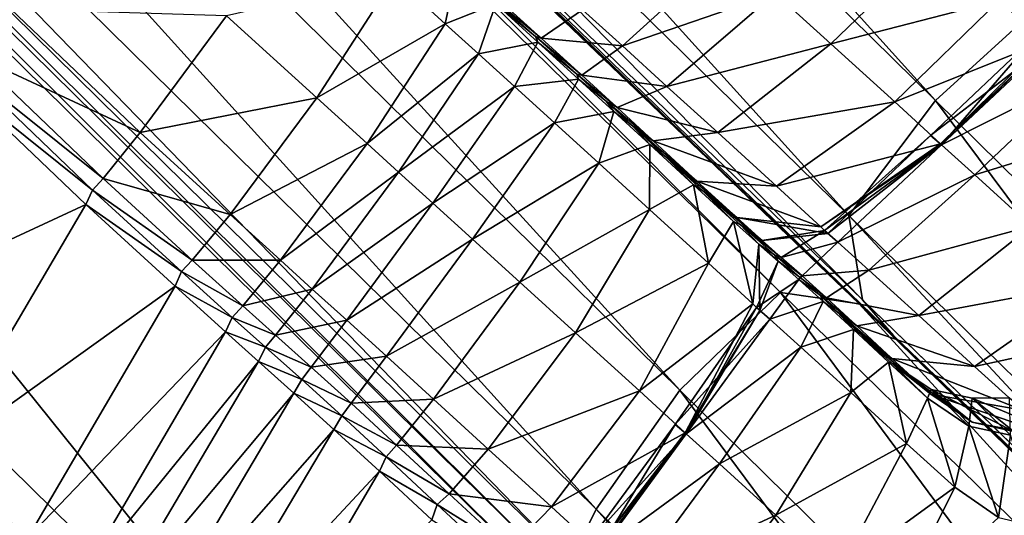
# Model space of a CAD drawing. Header units: millimetres. Extents: x 2387 to 13955, y -4964 to 364.
# Tile 508 of 656: x 6253 to 6265, y -2842 to -2836. Entities that reach past the tile are written whole.
import ezdxf

# ---------------------------------------------------------------- set-up
doc = ezdxf.new("R2010")
doc.units = ezdxf.units.MM
doc.header["$MEASUREMENT"] = 0
doc.layers.add('Predefinito', color=7, linetype='Continuous', true_color=0x000000)

msp = doc.modelspace()

# ---------------------------------------------------------------- linework, layer by layer
at = {"layer": 'Predefinito'}
for points in [[(6263.844, -2837.223, 485.832), (6242.85, -2816.562, 608.078), (6244.138, -2815.396, 608.088)], [(6244.138, -2815.396, 608.088), (6265.132, -2836.056, 485.843), (6263.844, -2837.223, 485.832)], [(6262.808, -2838.596, 485.913), (6241.72, -2817.939, 608.147), (6242.85, -2816.562, 608.078)], [(6242.85, -2816.562, 608.078), (6263.844, -2837.223, 485.832), (6262.808, -2838.596, 485.913)], [(6262.971, -2839.606, 486.157), (6241.602, -2818.959, 608.352), (6241.72, -2817.939, 608.147)], [(6241.72, -2817.939, 608.147), (6262.808, -2838.596, 485.913), (6262.971, -2839.606, 486.157)], [(6260.789, -2840.683, 485.832), (6239.795, -2820.023, 608.078), (6240.907, -2818.86, 608.147)], [(6240.907, -2818.86, 608.147), (6261.995, -2839.517, 485.913), (6260.789, -2840.683, 485.832)], [(6261.995, -2839.517, 485.913), (6240.907, -2818.86, 608.147), (6241.562, -2819.004, 608.352)], [(6241.602, -2818.959, 608.352), (6262.971, -2839.606, 486.157), (6263.342, -2840.031, 486.319)], [(6263.342, -2840.031, 486.319), (6241.786, -2819.392, 608.489), (6241.602, -2818.959, 608.352)], [(6241.562, -2819.004, 608.352), (6262.931, -2839.651, 486.157), (6261.995, -2839.517, 485.913)], [(6262.931, -2839.651, 486.157), (6241.562, -2819.004, 608.352), (6241.786, -2819.392, 608.489)], [(6241.786, -2819.392, 608.489), (6263.342, -2840.031, 486.319), (6262.931, -2839.651, 486.157)], [(6259.791, -2842.106, 485.843), (6238.797, -2821.446, 608.088), (6239.795, -2820.023, 608.078)], [(6239.795, -2820.023, 608.078), (6260.789, -2840.683, 485.832), (6259.791, -2842.106, 485.843)], [(6259.478, -2842.742, 485.876), (6238.486, -2822.083, 608.116), (6238.797, -2821.446, 608.088)], [(6238.797, -2821.446, 608.088), (6259.791, -2842.106, 485.843), (6259.478, -2842.742, 485.876)], [(6259.441, -2842.94, 485.898), (6238.451, -2822.282, 608.134), (6238.486, -2822.083, 608.116)], [(6238.486, -2822.083, 608.116), (6259.478, -2842.742, 485.876), (6259.441, -2842.94, 485.898)], [(6259.271, -2843.049, 485.876), (6238.28, -2822.39, 608.116), (6238.451, -2822.282, 608.134)], [(6238.451, -2822.282, 608.134), (6259.441, -2842.94, 485.898), (6259.271, -2843.049, 485.876)], [(6257.294, -2846.035, 485.843), (6236.3, -2825.375, 608.088), (6238.28, -2822.39, 608.116)], [(6238.28, -2822.39, 608.116), (6259.271, -2843.049, 485.876), (6257.294, -2846.035, 485.843)], [(6236.3, -2825.375, 608.088), (6257.294, -2846.035, 485.843), (6251.834, -2854.865, 485.832)], [(6261.93, -2835.944, 1228.46), (6262.594, -2836.547, 1228.06), (6263.845, -2835.343, 1228.026)], [(6264.603, -2836.029, 1227.174), (6263.845, -2835.343, 1228.026), (6262.594, -2836.547, 1228.06)], [(6259.63, -2836.141, 1228.191), (6260.106, -2836.573, 1228.242), (6261.363, -2835.429, 1228.554)], [(6261.93, -2835.944, 1228.46), (6261.363, -2835.429, 1228.554), (6260.106, -2836.573, 1228.242)], [(6257.382, -2835.756, 1228.908), (6257.989, -2836.307, 1228.415), (6258.126, -2835.65, 1227.509)], [(6258.592, -2836.072, 1227.259), (6258.126, -2835.65, 1227.509), (6257.989, -2836.307, 1228.415)], [(6255.378, -2836.212, 1230.008), (6256.457, -2837.194, 1229.206), (6257.382, -2835.756, 1228.908)], [(6257.989, -2836.307, 1228.415), (6257.382, -2835.756, 1228.908), (6256.457, -2837.194, 1229.206)], [(6259.134, -2836.481, 1227.248), (6258.632, -2836.027, 1227.259), (6258.518, -2835.966, 1226.639)], [(6258.518, -2835.966, 1226.639), (6259.067, -2836.462, 1226.618), (6259.134, -2836.481, 1227.248)], [(6259.067, -2836.462, 1226.618), (6258.518, -2835.966, 1226.639), (6258.592, -2836.072, 1227.259)], [(6258.632, -2836.027, 1227.259), (6259.134, -2836.481, 1227.248), (6259.63, -2836.141, 1228.191)], [(6260.106, -2836.573, 1228.242), (6260.636, -2837.056, 1228.161), (6261.93, -2835.944, 1228.46)], [(6262.594, -2836.547, 1228.06), (6261.93, -2835.944, 1228.46), (6260.636, -2837.056, 1228.161)], [(6262.594, -2836.547, 1228.06), (6263.358, -2837.242, 1227.193), (6264.603, -2836.029, 1227.174)], [(6265.147, -2836.525, 1226.277), (6264.603, -2836.029, 1227.174), (6263.358, -2837.242, 1227.193)], [(6264.603, -2836.029, 1227.174), (6265.147, -2836.525, 1226.277), (6265.59, -2835.964, 1226.263)], [(6254.344, -2837.607, 1229.966), (6252.801, -2836.134, 1230.832), (6252.372, -2836.691, 1230.703)], [(6252.801, -2836.134, 1230.832), (6254.344, -2837.607, 1229.966), (6255.378, -2836.212, 1230.008)], [(6257.989, -2836.307, 1228.415), (6258.386, -2836.668, 1228.189), (6258.592, -2836.072, 1227.259)], [(6259.094, -2836.526, 1227.248), (6258.592, -2836.072, 1227.259), (6258.386, -2836.668, 1228.189)], [(6258.592, -2836.072, 1227.259), (6259.094, -2836.526, 1227.248), (6259.067, -2836.462, 1226.618)], [(6260.106, -2836.573, 1228.242), (6259.63, -2836.141, 1228.191), (6259.134, -2836.481, 1227.248)], [(6271.477, -2844.735, 440.634), (6263.844, -2837.223, 485.832), (6265.132, -2836.056, 485.843)], [(6256.457, -2837.194, 1229.206), (6255.378, -2836.212, 1230.008), (6254.344, -2837.607, 1229.966)], [(6256.457, -2837.194, 1229.206), (6257.056, -2837.738, 1228.718), (6257.989, -2836.307, 1228.415)], [(6258.386, -2836.668, 1228.189), (6257.989, -2836.307, 1228.415), (6257.056, -2837.738, 1228.718)], [(6259.621, -2836.923, 1227.306), (6259.134, -2836.481, 1227.248), (6259.067, -2836.462, 1226.618)], [(6259.067, -2836.462, 1226.618), (6259.562, -2836.91, 1226.681), (6259.621, -2836.923, 1227.306)], [(6259.562, -2836.91, 1226.681), (6259.067, -2836.462, 1226.618), (6259.094, -2836.526, 1227.248)], [(6259.134, -2836.481, 1227.248), (6259.621, -2836.923, 1227.306), (6260.106, -2836.573, 1228.242)], [(6263.358, -2837.242, 1227.193), (6263.905, -2837.741, 1226.281), (6265.147, -2836.525, 1226.277)], [(6265.181, -2836.566, 1225.728), (6265.048, -2836.448, 1225.573), (6263.786, -2837.641, 1225.578)], [(6263.915, -2837.755, 1225.749), (6263.786, -2837.641, 1225.578), (6265.048, -2836.448, 1225.573)], [(6265.166, -2836.549, 1225.75), (6265.147, -2836.525, 1226.277), (6263.905, -2837.741, 1226.281)], [(6265.048, -2836.448, 1225.573), (6265.166, -2836.549, 1225.75), (6263.915, -2837.755, 1225.749)], [(6258.386, -2836.668, 1228.189), (6258.818, -2837.059, 1228.192), (6259.094, -2836.526, 1227.248)], [(6259.581, -2836.968, 1227.306), (6259.094, -2836.526, 1227.248), (6258.818, -2837.059, 1228.192)], [(6259.094, -2836.526, 1227.248), (6259.581, -2836.968, 1227.306), (6259.562, -2836.91, 1226.681)], [(6260.636, -2837.056, 1228.161), (6260.106, -2836.573, 1228.242), (6259.621, -2836.923, 1227.306)], [(6260.636, -2837.056, 1228.161), (6261.243, -2837.608, 1227.811), (6262.594, -2836.547, 1228.06)], [(6263.358, -2837.242, 1227.193), (6262.594, -2836.547, 1228.06), (6261.243, -2837.608, 1227.811)], [(6263.786, -2837.641, 1225.578), (6263.915, -2837.755, 1225.749), (6265.181, -2836.566, 1225.728)], [(6263.905, -2837.741, 1226.281), (6263.915, -2837.755, 1225.749), (6265.166, -2836.549, 1225.75)], [(6265.575, -2836.919, 1225.695), (6265.181, -2836.566, 1225.728), (6263.915, -2837.755, 1225.749)], [(6253.902, -2838.156, 1229.84), (6252.372, -2836.691, 1230.703), (6252.255, -2836.839, 1230.617)], [(6252.372, -2836.691, 1230.703), (6253.902, -2838.156, 1229.84), (6254.344, -2837.607, 1229.966)], [(6257.056, -2837.738, 1228.718), (6257.431, -2838.079, 1228.499), (6258.386, -2836.668, 1228.189)], [(6258.818, -2837.059, 1228.192), (6258.386, -2836.668, 1228.189), (6257.431, -2838.079, 1228.499)], [(6253.777, -2838.297, 1229.757), (6252.255, -2836.839, 1230.617), (6252.164, -2837.005, 1230.703)], [(6252.255, -2836.839, 1230.617), (6253.777, -2838.297, 1229.757), (6253.902, -2838.156, 1229.84)], [(6258.818, -2837.059, 1228.192), (6259.294, -2837.491, 1228.242), (6259.581, -2836.968, 1227.306)], [(6260.002, -2837.354, 1227.264), (6259.581, -2836.968, 1227.306), (6259.294, -2837.491, 1228.242)], [(6260.042, -2837.309, 1227.264), (6259.621, -2836.923, 1227.306), (6259.562, -2836.91, 1226.681)], [(6259.562, -2836.91, 1226.681), (6259.91, -2837.232, 1226.667), (6260.042, -2837.309, 1227.264)], [(6259.91, -2837.232, 1226.667), (6259.562, -2836.91, 1226.681), (6259.581, -2836.968, 1227.306)], [(6259.581, -2836.968, 1227.306), (6260.002, -2837.354, 1227.264), (6259.91, -2837.232, 1226.667)], [(6259.621, -2836.923, 1227.306), (6260.042, -2837.309, 1227.264), (6260.636, -2837.056, 1228.161)], [(6263.915, -2837.755, 1225.749), (6264.313, -2838.111, 1225.73), (6265.575, -2836.919, 1225.695)], [(6266.241, -2837.521, 1224.958), (6265.575, -2836.919, 1225.695), (6264.313, -2838.111, 1225.73)], [(6253.695, -2838.468, 1229.841), (6252.164, -2837.005, 1230.703), (6250.383, -2840.004, 1230.833)], [(6252.164, -2837.005, 1230.703), (6253.695, -2838.468, 1229.841), (6253.777, -2838.297, 1229.757)], [(6257.431, -2838.079, 1228.499), (6257.84, -2838.45, 1228.506), (6258.818, -2837.059, 1228.192)], [(6259.294, -2837.491, 1228.242), (6258.818, -2837.059, 1228.192), (6257.84, -2838.45, 1228.506)], [(6261.243, -2837.608, 1227.811), (6260.636, -2837.056, 1228.161), (6260.042, -2837.309, 1227.264)], [(6254.344, -2837.607, 1229.966), (6255.42, -2838.587, 1229.165), (6256.457, -2837.194, 1229.206)], [(6257.056, -2837.738, 1228.718), (6256.457, -2837.194, 1229.206), (6255.42, -2838.587, 1229.165)], [(6270.462, -2846.098, 440.753), (6262.808, -2838.596, 485.913), (6263.844, -2837.223, 485.832)], [(6263.844, -2837.223, 485.832), (6271.477, -2844.735, 440.634), (6270.462, -2846.098, 440.753)], [(6260.474, -2837.707, 1227.061), (6260.042, -2837.309, 1227.264), (6259.91, -2837.232, 1226.667)], [(6259.91, -2837.232, 1226.667), (6260.225, -2837.527, 1226.562), (6260.474, -2837.707, 1227.061)], [(6260.225, -2837.527, 1226.562), (6259.91, -2837.232, 1226.667), (6260.002, -2837.354, 1227.264)], [(6260.042, -2837.309, 1227.264), (6260.474, -2837.707, 1227.061), (6261.243, -2837.608, 1227.811)], [(6261.243, -2837.608, 1227.811), (6261.946, -2838.249, 1227.053), (6263.358, -2837.242, 1227.193)], [(6263.905, -2837.741, 1226.281), (6263.358, -2837.242, 1227.193), (6261.946, -2838.249, 1227.053)], [(6259.294, -2837.491, 1228.242), (6259.824, -2837.974, 1228.161), (6260.002, -2837.354, 1227.264)], [(6260.434, -2837.752, 1227.061), (6260.002, -2837.354, 1227.264), (6259.824, -2837.974, 1228.161)], [(6260.002, -2837.354, 1227.264), (6260.434, -2837.752, 1227.061), (6260.225, -2837.527, 1226.562)], [(6257.84, -2838.45, 1228.506), (6258.313, -2838.879, 1228.554), (6259.294, -2837.491, 1228.242)], [(6259.824, -2837.974, 1228.161), (6259.294, -2837.491, 1228.242), (6258.313, -2838.879, 1228.554)], [(6260.994, -2838.186, 1226.633), (6260.474, -2837.707, 1227.061), (6260.225, -2837.527, 1226.562)], [(6260.225, -2837.527, 1226.562), (6260.622, -2837.898, 1226.354), (6260.994, -2838.186, 1226.633)], [(6260.622, -2837.898, 1226.354), (6260.225, -2837.527, 1226.562), (6260.434, -2837.752, 1227.061)], [(6264.313, -2838.111, 1225.73), (6264.989, -2838.724, 1224.99), (6266.241, -2837.521, 1224.958)], [(6255.42, -2838.587, 1229.165), (6254.344, -2837.607, 1229.966), (6253.902, -2838.156, 1229.84)], [(6261.946, -2838.249, 1227.053), (6261.243, -2837.608, 1227.811), (6260.474, -2837.707, 1227.061)], [(6263.915, -2837.755, 1225.749), (6263.786, -2837.641, 1225.578), (6262.52, -2838.777, 1225.538)], [(6262.56, -2838.812, 1225.749), (6262.52, -2838.777, 1225.538), (6263.786, -2837.641, 1225.578)], [(6263.786, -2837.641, 1225.578), (6263.915, -2837.755, 1225.749), (6262.56, -2838.812, 1225.749)], [(6255.42, -2838.587, 1229.165), (6256.02, -2839.132, 1228.676), (6257.056, -2837.738, 1228.718)], [(6257.431, -2838.079, 1228.499), (6257.056, -2837.738, 1228.718), (6256.02, -2839.132, 1228.676)], [(6259.824, -2837.974, 1228.161), (6260.43, -2838.527, 1227.811), (6260.434, -2837.752, 1227.061)], [(6260.954, -2838.231, 1226.633), (6260.434, -2837.752, 1227.061), (6260.43, -2838.527, 1227.811)], [(6260.434, -2837.752, 1227.061), (6260.954, -2838.231, 1226.633), (6260.622, -2837.898, 1226.354)], [(6260.474, -2837.707, 1227.061), (6260.994, -2838.186, 1226.633), (6261.946, -2838.249, 1227.053)], [(6261.946, -2838.249, 1227.053), (6262.476, -2838.733, 1226.246), (6263.905, -2837.741, 1226.281)], [(6263.915, -2837.755, 1225.749), (6263.905, -2837.741, 1226.281), (6262.476, -2838.733, 1226.246)], [(6262.476, -2838.733, 1226.246), (6262.56, -2838.812, 1225.749), (6263.915, -2837.755, 1225.749)], [(6262.52, -2838.777, 1225.538), (6262.678, -2838.917, 1225.59), (6263.915, -2837.755, 1225.749)], [(6264.313, -2838.111, 1225.73), (6263.915, -2837.755, 1225.749), (6262.678, -2838.917, 1225.59)], [(6261.471, -2838.623, 1226.143), (6260.994, -2838.186, 1226.633), (6260.622, -2837.898, 1226.354)], [(6260.622, -2837.898, 1226.354), (6261.065, -2838.304, 1226.073), (6261.471, -2838.623, 1226.143)], [(6261.065, -2838.304, 1226.073), (6260.622, -2837.898, 1226.354), (6260.954, -2838.231, 1226.633)], [(6258.313, -2838.879, 1228.554), (6258.88, -2839.394, 1228.46), (6259.824, -2837.974, 1228.161)], [(6260.43, -2838.527, 1227.811), (6259.824, -2837.974, 1228.161), (6258.88, -2839.394, 1228.46)], [(6254.968, -2839.13, 1229.042), (6253.902, -2838.156, 1229.84), (6253.777, -2838.297, 1229.757)], [(6253.902, -2838.156, 1229.84), (6254.968, -2839.13, 1229.042), (6255.42, -2838.587, 1229.165)], [(6256.02, -2839.132, 1228.676), (6256.399, -2839.476, 1228.456), (6257.431, -2838.079, 1228.499)], [(6257.84, -2838.45, 1228.506), (6257.431, -2838.079, 1228.499), (6256.399, -2839.476, 1228.456)], [(6262.678, -2838.917, 1225.59), (6263.049, -2839.25, 1225.473), (6264.313, -2838.111, 1225.73)], [(6264.989, -2838.724, 1224.99), (6264.313, -2838.111, 1225.73), (6263.049, -2839.25, 1225.473)], [(6260.43, -2838.527, 1227.811), (6261.134, -2839.168, 1227.053), (6260.954, -2838.231, 1226.633)], [(6261.431, -2838.668, 1226.143), (6260.954, -2838.231, 1226.633), (6261.134, -2839.168, 1227.053)], [(6260.954, -2838.231, 1226.633), (6261.431, -2838.668, 1226.143), (6261.065, -2838.304, 1226.073)], [(6260.994, -2838.186, 1226.633), (6261.471, -2838.623, 1226.143), (6262.476, -2838.733, 1226.246)], [(6262.476, -2838.733, 1226.246), (6261.946, -2838.249, 1227.053), (6260.994, -2838.186, 1226.633)], [(6254.838, -2839.267, 1228.96), (6253.777, -2838.297, 1229.757), (6253.695, -2838.468, 1229.841)], [(6253.777, -2838.297, 1229.757), (6254.838, -2839.267, 1228.96), (6254.968, -2839.13, 1229.042)], [(6261.775, -2838.898, 1225.75), (6261.471, -2838.623, 1226.143), (6261.065, -2838.304, 1226.073)], [(6261.065, -2838.304, 1226.073), (6261.516, -2838.709, 1225.75), (6261.775, -2838.898, 1225.75)], [(6261.516, -2838.709, 1225.75), (6261.065, -2838.304, 1226.073), (6261.431, -2838.668, 1226.143)], [(6250.383, -2840.004, 1230.833), (6251.927, -2841.471, 1229.967), (6253.695, -2838.468, 1229.841)], [(6254.762, -2839.441, 1229.042), (6253.695, -2838.468, 1229.841), (6251.927, -2841.471, 1229.967)], [(6253.695, -2838.468, 1229.841), (6254.762, -2839.441, 1229.042), (6254.838, -2839.267, 1228.96)], [(6256.399, -2839.476, 1228.456), (6256.813, -2839.849, 1228.463), (6257.84, -2838.45, 1228.506)], [(6258.313, -2838.879, 1228.554), (6257.84, -2838.45, 1228.506), (6256.813, -2839.849, 1228.463)], [(6256.02, -2839.132, 1228.676), (6255.42, -2838.587, 1229.165), (6254.968, -2839.13, 1229.042)], [(6258.88, -2839.394, 1228.46), (6259.543, -2839.998, 1228.06), (6260.43, -2838.527, 1227.811)], [(6261.134, -2839.168, 1227.053), (6260.43, -2838.527, 1227.811), (6259.543, -2839.998, 1228.06)], [(6261.471, -2838.623, 1226.143), (6261.775, -2838.898, 1225.75), (6262.56, -2838.812, 1225.749)], [(6262.56, -2838.812, 1225.749), (6262.476, -2838.733, 1226.246), (6261.471, -2838.623, 1226.143)], [(6270.687, -2847.076, 441.112), (6262.971, -2839.606, 486.157), (6262.808, -2838.596, 485.913)], [(6262.808, -2838.596, 485.913), (6270.462, -2846.098, 440.753), (6270.687, -2847.076, 441.112)], [(6261.134, -2839.168, 1227.053), (6261.664, -2839.652, 1226.246), (6261.431, -2838.668, 1226.143)], [(6261.736, -2838.942, 1225.75), (6261.431, -2838.668, 1226.143), (6261.664, -2839.652, 1226.246)], [(6261.431, -2838.668, 1226.143), (6261.736, -2838.942, 1225.75), (6261.516, -2838.709, 1225.75)], [(6262.003, -2839.099, 1225.419), (6261.775, -2838.898, 1225.75), (6261.516, -2838.709, 1225.75)], [(6261.516, -2838.709, 1225.75), (6261.923, -2839.068, 1225.339), (6262.003, -2839.099, 1225.419)], [(6261.923, -2839.068, 1225.339), (6261.516, -2838.709, 1225.75), (6261.736, -2838.942, 1225.75)], [(6263.049, -2839.25, 1225.473), (6263.646, -2839.793, 1224.756), (6264.989, -2838.724, 1224.99)], [(6265.736, -2839.403, 1223.246), (6264.989, -2838.724, 1224.99), (6263.646, -2839.793, 1224.756)], [(6261.775, -2838.898, 1225.75), (6262.003, -2839.099, 1225.419), (6262.52, -2838.777, 1225.538)], [(6262.52, -2838.777, 1225.538), (6262.56, -2838.812, 1225.749), (6261.775, -2838.898, 1225.75)], [(6262.678, -2838.917, 1225.59), (6262.52, -2838.777, 1225.538), (6262.003, -2839.099, 1225.419)], [(6256.813, -2839.849, 1228.463), (6257.287, -2840.278, 1228.511), (6258.313, -2838.879, 1228.554)], [(6258.88, -2839.394, 1228.46), (6258.313, -2838.879, 1228.554), (6257.287, -2840.278, 1228.511)], [(6261.664, -2839.652, 1226.246), (6261.747, -2839.731, 1225.749), (6261.736, -2838.942, 1225.75)], [(6261.964, -2839.144, 1225.419), (6261.736, -2838.942, 1225.75), (6261.747, -2839.731, 1225.749)], [(6261.736, -2838.942, 1225.75), (6261.964, -2839.144, 1225.419), (6261.923, -2839.068, 1225.339)], [(6262.003, -2839.099, 1225.419), (6262.251, -2839.318, 1225.113), (6262.678, -2838.917, 1225.59)], [(6263.049, -2839.25, 1225.473), (6262.678, -2838.917, 1225.59), (6262.251, -2839.318, 1225.113)], [(6262.251, -2839.318, 1225.113), (6262.003, -2839.099, 1225.419), (6261.923, -2839.068, 1225.339)], [(6261.923, -2839.068, 1225.339), (6262.229, -2839.339, 1224.795), (6262.251, -2839.318, 1225.113)], [(6262.229, -2839.339, 1224.795), (6261.923, -2839.068, 1225.339), (6261.964, -2839.144, 1225.419)], [(6255.573, -2839.678, 1228.552), (6254.968, -2839.13, 1229.042), (6254.838, -2839.267, 1228.96)], [(6254.968, -2839.13, 1229.042), (6255.573, -2839.678, 1228.552), (6256.02, -2839.132, 1228.676)], [(6256.399, -2839.476, 1228.456), (6256.02, -2839.132, 1228.676), (6255.573, -2839.678, 1228.552)], [(6259.543, -2839.998, 1228.06), (6260.308, -2840.693, 1227.193), (6261.134, -2839.168, 1227.053)], [(6261.664, -2839.652, 1226.246), (6261.134, -2839.168, 1227.053), (6260.308, -2840.693, 1227.193)], [(6262.211, -2839.363, 1225.113), (6261.964, -2839.144, 1225.419), (6261.708, -2839.696, 1225.538)], [(6261.747, -2839.731, 1225.749), (6261.708, -2839.696, 1225.538), (6261.964, -2839.144, 1225.419)], [(6261.964, -2839.144, 1225.419), (6262.211, -2839.363, 1225.113), (6262.229, -2839.339, 1224.795)], [(6255.445, -2839.816, 1228.469), (6254.838, -2839.267, 1228.96), (6254.762, -2839.441, 1229.042)], [(6254.838, -2839.267, 1228.96), (6255.445, -2839.816, 1228.469), (6255.573, -2839.678, 1228.552)], [(6262.469, -2839.555, 1224.188), (6262.229, -2839.339, 1224.795), (6262.211, -2839.363, 1225.113)], [(6262.543, -2839.581, 1224.702), (6262.251, -2839.318, 1225.113), (6262.229, -2839.339, 1224.795)], [(6262.229, -2839.339, 1224.795), (6262.469, -2839.555, 1224.188), (6262.543, -2839.581, 1224.702)], [(6262.251, -2839.318, 1225.113), (6262.543, -2839.581, 1224.702), (6263.049, -2839.25, 1225.473)], [(6263.646, -2839.793, 1224.756), (6263.049, -2839.25, 1225.473), (6262.543, -2839.581, 1224.702)], [(6251.927, -2841.471, 1229.967), (6253.003, -2842.447, 1229.167), (6254.762, -2839.441, 1229.042)], [(6255.366, -2839.989, 1228.552), (6254.762, -2839.441, 1229.042), (6253.003, -2842.447, 1229.167)], [(6254.762, -2839.441, 1229.042), (6255.366, -2839.989, 1228.552), (6255.445, -2839.816, 1228.469)], [(6257.287, -2840.278, 1228.511), (6257.848, -2840.79, 1228.419), (6258.88, -2839.394, 1228.46)], [(6259.543, -2839.998, 1228.06), (6258.88, -2839.394, 1228.46), (6257.848, -2840.79, 1228.419)], [(6261.708, -2839.696, 1225.538), (6261.866, -2839.836, 1225.59), (6262.211, -2839.363, 1225.113)], [(6262.503, -2839.626, 1224.702), (6262.211, -2839.363, 1225.113), (6261.866, -2839.836, 1225.59)], [(6262.211, -2839.363, 1225.113), (6262.503, -2839.626, 1224.702), (6262.469, -2839.555, 1224.188)], [(6263.646, -2839.793, 1224.756), (6264.312, -2840.4, 1223.089), (6265.736, -2839.403, 1223.246)], [(6266.347, -2839.959, 1220.217), (6265.736, -2839.403, 1223.246), (6264.312, -2840.4, 1223.089)], [(6255.573, -2839.678, 1228.552), (6255.963, -2840.028, 1228.328), (6256.399, -2839.476, 1228.456)], [(6256.813, -2839.849, 1228.463), (6256.399, -2839.476, 1228.456), (6255.963, -2840.028, 1228.328)], [(6268.422, -2848.195, 440.634), (6260.789, -2840.683, 485.832), (6261.995, -2839.517, 485.913)], [(6261.995, -2839.517, 485.913), (6269.649, -2847.019, 440.753), (6268.422, -2848.195, 440.634)], [(6269.649, -2847.019, 440.753), (6261.995, -2839.517, 485.913), (6262.931, -2839.651, 486.157)], [(6262.904, -2839.916, 1224.054), (6262.543, -2839.581, 1224.702), (6262.469, -2839.555, 1224.188)], [(6262.469, -2839.555, 1224.188), (6262.673, -2839.751, 1223.587), (6262.904, -2839.916, 1224.054)], [(6262.673, -2839.751, 1223.587), (6262.469, -2839.555, 1224.188), (6262.503, -2839.626, 1224.702)], [(6262.543, -2839.581, 1224.702), (6262.904, -2839.916, 1224.054), (6263.646, -2839.793, 1224.756)], [(6255.963, -2840.028, 1228.328), (6255.573, -2839.678, 1228.552), (6255.445, -2839.816, 1228.469)], [(6260.308, -2840.693, 1227.193), (6260.855, -2841.192, 1226.281), (6261.664, -2839.652, 1226.246)], [(6261.866, -2839.836, 1225.59), (6261.708, -2839.696, 1225.538), (6260.736, -2841.093, 1225.578)], [(6260.865, -2841.207, 1225.749), (6260.736, -2841.093, 1225.578), (6261.708, -2839.696, 1225.538)], [(6261.747, -2839.731, 1225.749), (6261.664, -2839.652, 1226.246), (6260.855, -2841.192, 1226.281)], [(6261.708, -2839.696, 1225.538), (6261.747, -2839.731, 1225.749), (6260.865, -2841.207, 1225.749)], [(6261.866, -2839.836, 1225.59), (6262.237, -2840.169, 1225.473), (6262.503, -2839.626, 1224.702)], [(6262.864, -2839.96, 1224.054), (6262.503, -2839.626, 1224.702), (6262.237, -2840.169, 1225.473)], [(6262.503, -2839.626, 1224.702), (6262.864, -2839.96, 1224.054), (6262.673, -2839.751, 1223.587)], [(6262.931, -2839.651, 486.157), (6270.647, -2847.121, 441.112), (6269.649, -2847.019, 440.753)], [(6270.647, -2847.121, 441.112), (6262.931, -2839.651, 486.157), (6263.342, -2840.031, 486.319)], [(6262.971, -2839.606, 486.157), (6270.687, -2847.076, 441.112), (6271.1, -2847.48, 441.35)], [(6271.1, -2847.48, 441.35), (6263.342, -2840.031, 486.319), (6262.971, -2839.606, 486.157)], [(6255.842, -2840.172, 1228.243), (6255.445, -2839.816, 1228.469), (6255.366, -2839.989, 1228.552)], [(6255.445, -2839.816, 1228.469), (6255.842, -2840.172, 1228.243), (6255.963, -2840.028, 1228.328)], [(6260.855, -2841.192, 1226.281), (6260.865, -2841.207, 1225.749), (6261.747, -2839.731, 1225.749)], [(6263.323, -2840.305, 1222.62), (6262.904, -2839.916, 1224.054), (6262.673, -2839.751, 1223.587)], [(6262.673, -2839.751, 1223.587), (6262.928, -2839.996, 1222.307), (6263.323, -2840.305, 1222.62)], [(6262.928, -2839.996, 1222.307), (6262.673, -2839.751, 1223.587), (6262.864, -2839.96, 1224.054)], [(6264.312, -2840.4, 1223.089), (6263.646, -2839.793, 1224.756), (6262.904, -2839.916, 1224.054)], [(6255.963, -2840.028, 1228.328), (6256.388, -2840.409, 1228.333), (6256.813, -2839.849, 1228.463)], [(6257.287, -2840.278, 1228.511), (6256.813, -2839.849, 1228.463), (6256.388, -2840.409, 1228.333)], [(6260.736, -2841.093, 1225.578), (6260.865, -2841.207, 1225.749), (6261.866, -2839.836, 1225.59)], [(6262.237, -2840.169, 1225.473), (6261.866, -2839.836, 1225.59), (6260.865, -2841.207, 1225.749)], [(6262.904, -2839.916, 1224.054), (6263.323, -2840.305, 1222.62), (6264.312, -2840.4, 1223.089)], [(6253.003, -2842.447, 1229.167), (6253.605, -2842.994, 1228.677), (6255.366, -2839.989, 1228.552)], [(6255.757, -2840.34, 1228.328), (6255.366, -2839.989, 1228.552), (6253.605, -2842.994, 1228.677)], [(6255.366, -2839.989, 1228.552), (6255.757, -2840.34, 1228.328), (6255.842, -2840.172, 1228.243)], [(6256.388, -2840.409, 1228.333), (6255.963, -2840.028, 1228.328), (6255.842, -2840.172, 1228.243)], [(6257.848, -2840.79, 1228.419), (6258.502, -2841.388, 1228.026), (6259.543, -2839.998, 1228.06)], [(6260.308, -2840.693, 1227.193), (6259.543, -2839.998, 1228.06), (6258.502, -2841.388, 1228.026)], [(6262.237, -2840.169, 1225.473), (6262.834, -2840.712, 1224.756), (6262.864, -2839.96, 1224.054)], [(6263.284, -2840.35, 1222.62), (6262.864, -2839.96, 1224.054), (6262.834, -2840.712, 1224.756)], [(6262.864, -2839.96, 1224.054), (6263.284, -2840.35, 1222.62), (6262.928, -2839.996, 1222.307)], [(6263.79, -2840.733, 1219.849), (6263.323, -2840.305, 1222.62), (6262.928, -2839.996, 1222.307)], [(6262.928, -2839.996, 1222.307), (6263.322, -2840.36, 1219.665), (6263.79, -2840.733, 1219.849)], [(6263.322, -2840.36, 1219.665), (6262.928, -2839.996, 1222.307), (6263.284, -2840.35, 1222.62)], [(6263.342, -2840.031, 486.319), (6271.1, -2847.48, 441.35), (6270.647, -2847.121, 441.112)], [(6264.312, -2840.4, 1223.089), (6264.887, -2840.924, 1220.125), (6266.347, -2839.959, 1220.217)], [(6260.865, -2841.207, 1225.749), (6261.263, -2841.563, 1225.73), (6262.237, -2840.169, 1225.473)], [(6262.834, -2840.712, 1224.756), (6262.237, -2840.169, 1225.473), (6261.263, -2841.563, 1225.73)], [(6256.275, -2840.557, 1228.246), (6255.842, -2840.172, 1228.243), (6255.757, -2840.34, 1228.328)], [(6255.842, -2840.172, 1228.243), (6256.275, -2840.557, 1228.246), (6256.388, -2840.409, 1228.333)], [(6256.388, -2840.409, 1228.333), (6256.864, -2840.84, 1228.382), (6257.287, -2840.278, 1228.511)], [(6257.848, -2840.79, 1228.419), (6257.287, -2840.278, 1228.511), (6256.864, -2840.84, 1228.382)], [(6253.605, -2842.994, 1228.677), (6253.988, -2843.34, 1228.457), (6255.757, -2840.34, 1228.328)], [(6256.182, -2840.721, 1228.333), (6255.757, -2840.34, 1228.328), (6253.988, -2843.34, 1228.457)], [(6255.757, -2840.34, 1228.328), (6256.182, -2840.721, 1228.333), (6256.275, -2840.557, 1228.246)], [(6262.834, -2840.712, 1224.756), (6263.5, -2841.319, 1223.089), (6263.284, -2840.35, 1222.62)], [(6263.75, -2840.778, 1219.849), (6263.284, -2840.35, 1222.62), (6263.5, -2841.319, 1223.089)], [(6263.284, -2840.35, 1222.62), (6263.75, -2840.778, 1219.849), (6263.322, -2840.36, 1219.665)], [(6264.282, -2841.067, 1211.684), (6263.79, -2840.733, 1219.849), (6263.322, -2840.36, 1219.665)], [(6263.322, -2840.36, 1219.665), (6263.794, -2840.676, 1211.594), (6264.282, -2841.067, 1211.684)], [(6263.794, -2840.676, 1211.594), (6263.322, -2840.36, 1219.665), (6263.75, -2840.778, 1219.849)], [(6263.323, -2840.305, 1222.62), (6263.79, -2840.733, 1219.849), (6264.887, -2840.924, 1220.125)], [(6264.887, -2840.924, 1220.125), (6264.312, -2840.4, 1223.089), (6263.323, -2840.305, 1222.62)], [(6256.864, -2840.84, 1228.382), (6256.388, -2840.409, 1228.333), (6256.275, -2840.557, 1228.246)], [(6256.752, -2840.989, 1228.296), (6256.275, -2840.557, 1228.246), (6256.182, -2840.721, 1228.333)], [(6256.275, -2840.557, 1228.246), (6256.752, -2840.989, 1228.296), (6256.864, -2840.84, 1228.382)], [(6253.988, -2843.34, 1228.457), (6254.406, -2843.716, 1228.462), (6256.182, -2840.721, 1228.333)], [(6256.658, -2841.152, 1228.382), (6256.182, -2840.721, 1228.333), (6254.406, -2843.716, 1228.462)], [(6256.182, -2840.721, 1228.333), (6256.658, -2841.152, 1228.382), (6256.752, -2840.989, 1228.296)], [(6258.502, -2841.388, 1228.026), (6259.257, -2842.077, 1227.174), (6260.308, -2840.693, 1227.193)], [(6260.855, -2841.192, 1226.281), (6260.308, -2840.693, 1227.193), (6259.257, -2842.077, 1227.174)], [(6267.423, -2849.616, 440.65), (6259.791, -2842.106, 485.843), (6260.789, -2840.683, 485.832)], [(6260.789, -2840.683, 485.832), (6268.422, -2848.195, 440.634), (6267.423, -2849.616, 440.65)], [(6261.263, -2841.563, 1225.73), (6261.939, -2842.176, 1224.99), (6262.834, -2840.712, 1224.756)], [(6263.5, -2841.319, 1223.089), (6262.834, -2840.712, 1224.756), (6261.939, -2842.176, 1224.99)], [(6263.75, -2840.778, 1219.849), (6264.243, -2841.112, 1211.684), (6263.794, -2840.676, 1211.594)], [(6263.79, -2840.733, 1219.849), (6264.282, -2841.067, 1211.684), (6265.41, -2841.285, 1211.818)], [(6265.41, -2841.285, 1211.818), (6264.887, -2840.924, 1220.125), (6263.79, -2840.733, 1219.849)], [(6264.78, -2841.177, 1194.068), (6264.282, -2841.067, 1211.684), (6263.794, -2840.676, 1211.594)], [(6263.794, -2840.676, 1211.594), (6264.284, -2840.779, 1194.03), (6264.78, -2841.177, 1194.068)], [(6264.284, -2840.779, 1194.03), (6263.794, -2840.676, 1211.594), (6264.243, -2841.112, 1211.684)], [(6257.408, -2841.34, 1228.295), (6256.864, -2840.84, 1228.382), (6256.752, -2840.989, 1228.296)], [(6256.864, -2840.84, 1228.382), (6257.408, -2841.34, 1228.295), (6257.848, -2840.79, 1228.419)], [(6258.502, -2841.388, 1228.026), (6257.848, -2840.79, 1228.419), (6257.408, -2841.34, 1228.295)], [(6263.5, -2841.319, 1223.089), (6264.075, -2841.843, 1220.125), (6263.75, -2840.778, 1219.849)], [(6264.243, -2841.112, 1211.684), (6263.75, -2840.778, 1219.849), (6264.075, -2841.843, 1220.125)], [(6264.243, -2841.112, 1211.684), (6264.74, -2841.222, 1194.068), (6264.284, -2840.779, 1194.03)], [(6264.284, -2840.779, 1194.03), (6264.73, -2840.776, 1167.588), (6265.227, -2841.175, 1167.602)], [(6264.73, -2840.776, 1167.588), (6264.284, -2840.779, 1194.03), (6264.74, -2841.222, 1194.068)], [(6265.227, -2841.175, 1167.602), (6264.78, -2841.177, 1194.068), (6264.284, -2840.779, 1194.03)], [(6257.284, -2841.482, 1228.213), (6256.752, -2840.989, 1228.296), (6256.658, -2841.152, 1228.382)], [(6256.752, -2840.989, 1228.296), (6257.284, -2841.482, 1228.213), (6257.408, -2841.34, 1228.295)], [(6260.865, -2841.207, 1225.749), (6260.736, -2841.093, 1225.578), (6259.707, -2842.491, 1225.573)], [(6259.822, -2842.596, 1225.75), (6259.707, -2842.491, 1225.573), (6260.736, -2841.093, 1225.578)], [(6260.736, -2841.093, 1225.578), (6260.865, -2841.207, 1225.749), (6259.822, -2842.596, 1225.75)], [(6264.282, -2841.067, 1211.684), (6264.78, -2841.177, 1194.068), (6265.919, -2841.405, 1194.123)], [(6265.919, -2841.405, 1194.123), (6265.41, -2841.285, 1211.818), (6264.282, -2841.067, 1211.684)], [(6254.406, -2843.716, 1228.462), (6254.883, -2844.145, 1228.51), (6256.658, -2841.152, 1228.382)], [(6257.202, -2841.652, 1228.295), (6256.658, -2841.152, 1228.382), (6254.883, -2844.145, 1228.51)], [(6256.658, -2841.152, 1228.382), (6257.202, -2841.652, 1228.295), (6257.284, -2841.482, 1228.213)], [(6259.257, -2842.077, 1227.174), (6259.801, -2842.574, 1226.276), (6260.855, -2841.192, 1226.281)], [(6259.707, -2842.491, 1225.573), (6259.84, -2842.608, 1225.728), (6260.865, -2841.207, 1225.749)], [(6260.865, -2841.207, 1225.749), (6260.855, -2841.192, 1226.281), (6259.801, -2842.574, 1226.276)], [(6259.801, -2842.574, 1226.276), (6259.822, -2842.596, 1225.75), (6260.865, -2841.207, 1225.749)], [(6261.263, -2841.563, 1225.73), (6260.865, -2841.207, 1225.749), (6259.84, -2842.608, 1225.728)], [(6264.075, -2841.843, 1220.125), (6264.598, -2842.204, 1211.818), (6264.243, -2841.112, 1211.684)], [(6264.74, -2841.222, 1194.068), (6264.243, -2841.112, 1211.684), (6264.598, -2842.204, 1211.818)], [(6264.598, -2842.204, 1211.818), (6265.107, -2842.324, 1194.125), (6264.74, -2841.222, 1194.068)], [(6258.035, -2841.92, 1227.923), (6257.408, -2841.34, 1228.295), (6257.284, -2841.482, 1228.213)], [(6257.408, -2841.34, 1228.295), (6258.035, -2841.92, 1227.923), (6258.502, -2841.388, 1228.026)], [(6261.939, -2842.176, 1224.99), (6262.686, -2842.855, 1223.246), (6263.5, -2841.319, 1223.089)], [(6264.075, -2841.843, 1220.125), (6263.5, -2841.319, 1223.089), (6262.686, -2842.855, 1223.246)], [(6259.257, -2842.077, 1227.174), (6258.502, -2841.388, 1228.026), (6258.035, -2841.92, 1227.923)], [(6247.825, -2851.079, 1229.211), (6253.003, -2842.447, 1229.167), (6251.927, -2841.471, 1229.967)], [(6257.894, -2842.05, 1227.854), (6257.284, -2841.482, 1228.213), (6257.202, -2841.652, 1228.295)], [(6257.284, -2841.482, 1228.213), (6257.894, -2842.05, 1227.854), (6258.035, -2841.92, 1227.923)], [(6259.84, -2842.608, 1225.728), (6260.234, -2842.962, 1225.695), (6261.263, -2841.563, 1225.73)], [(6261.939, -2842.176, 1224.99), (6261.263, -2841.563, 1225.73), (6260.234, -2842.962, 1225.695)], [(6254.883, -2844.145, 1228.51), (6255.444, -2844.653, 1228.418), (6257.202, -2841.652, 1228.295)], [(6257.829, -2842.231, 1227.923), (6257.202, -2841.652, 1228.295), (6255.444, -2844.653, 1228.418)], [(6257.202, -2841.652, 1228.295), (6257.829, -2842.231, 1227.923), (6257.894, -2842.05, 1227.854)], [(6258.762, -2842.591, 1227.116), (6258.035, -2841.92, 1227.923), (6257.894, -2842.05, 1227.854)], [(6258.035, -2841.92, 1227.923), (6258.762, -2842.591, 1227.116), (6259.257, -2842.077, 1227.174)], [(6262.686, -2842.855, 1223.246), (6263.297, -2843.411, 1220.217), (6264.075, -2841.843, 1220.125)], [(6264.598, -2842.204, 1211.818), (6264.075, -2841.843, 1220.125), (6263.297, -2843.411, 1220.217)], [(6258.602, -2842.708, 1227.078), (6257.894, -2842.05, 1227.854), (6257.829, -2842.231, 1227.923)], [(6257.894, -2842.05, 1227.854), (6258.602, -2842.708, 1227.078), (6258.762, -2842.591, 1227.116)], [(6259.801, -2842.574, 1226.276), (6259.257, -2842.077, 1227.174), (6258.762, -2842.591, 1227.116)], [(6267.104, -2850.249, 440.699), (6259.478, -2842.742, 485.876), (6259.791, -2842.106, 485.843)], [(6259.791, -2842.106, 485.843), (6267.423, -2849.616, 440.65), (6267.104, -2850.249, 440.699)], [(6260.234, -2842.962, 1225.695), (6260.898, -2843.567, 1224.958), (6261.939, -2842.176, 1224.99)], [(6262.686, -2842.855, 1223.246), (6261.939, -2842.176, 1224.99), (6260.898, -2843.567, 1224.958)]]:
    msp.add_3dface(points, dxfattribs=at)

doc.saveas('drawing.dxf')
